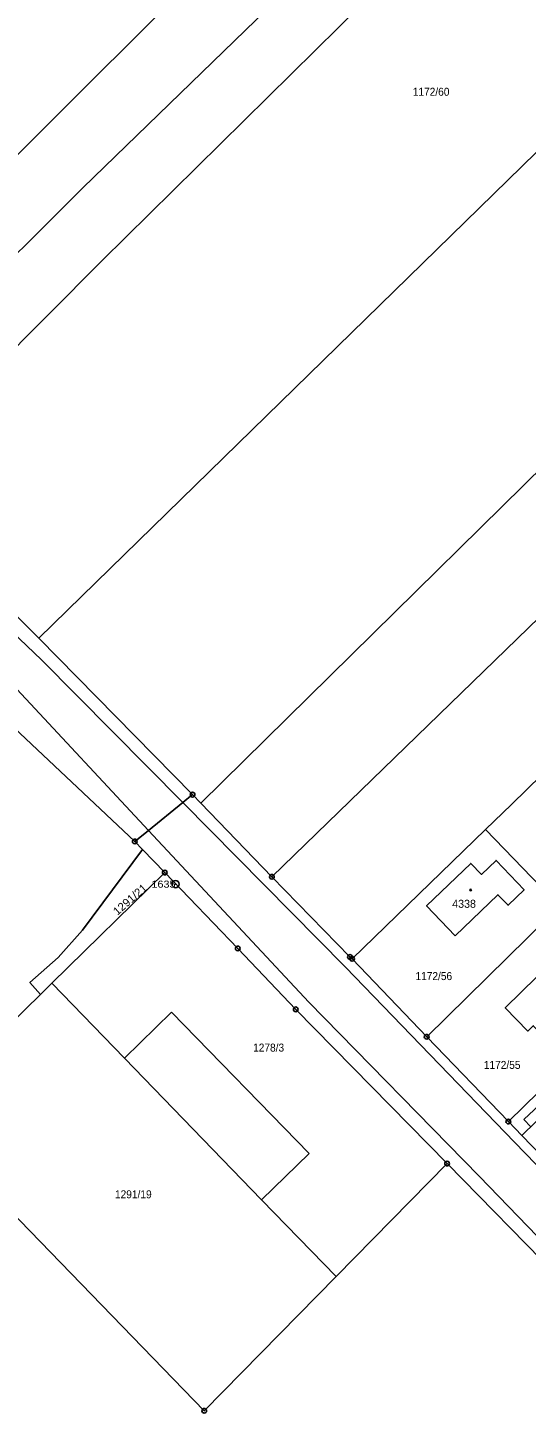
# Model space of a CAD drawing. Extents: x -679733 to -673243, y -1075091 to -1066557.
# Drawn here: x -677086.4 to -676980.4, y -1070344.2 to -1070049.2 of the extents above; entities that cross this region are included whole.
import ezdxf
from ezdxf.enums import TextEntityAlignment as Align

# ---------------------------------------------------------------- set-up
doc = ezdxf.new("R2010")
doc.units = 0
doc.header["$LTSCALE"] = 0.68
for name, color, linetype, lineweight in [('1', 7, 'Continuous', 25), ('13', 7, 'Continuous', 13), ('4', 7, 'Continuous', 13), ('5', 7, 'Continuous', 25), ('8', 7, 'Continuous', 25)]:
    doc.layers.add(name, color=color, linetype=linetype, lineweight=lineweight)
doc.layers.add('2', color=7, linetype='Continuous')

msp = doc.modelspace()

# ---------------------------------------------------------------- linework, layer by layer
at = {"layer": '1'}
for p, q in [((-677051.38, -1070212.15), (-677049.64, -1070213.96)), ((-677049.64, -1070213.96), (-677034.52, -1070229.61)), ((-677057.28, -1070228.72), (-677061.99, -1070223.82)), ((-677057.28, -1070228.72), (-677081.28, -1070252.19)), ((-676975.82, -1070238.35), (-677001.61, -1070263.61)), ((-677081.28, -1070252.19), (-677083.73, -1070254.59)), ((-676981.38, -1070284.6), (-676984.25, -1070281.62)), ((-676997.26, -1070290.55), (-676948.72, -1070340.1))]:
    msp.add_line(p, q, dxfattribs=at)
for points in [[(-677138.03, -1070125.49), (-677045.19, -1070032.83), (-676909.71, -1069901.01)], [(-676900.78, -1069914.71), (-677028.69, -1070038.61), (-677074.68, -1070083.2), (-677127.31, -1070135.62)], [(-677117.36, -1070145.58), (-677070.58, -1070098.62), (-676985.1, -1070014.28), (-676893.6, -1069925.74)], [(-677084.06, -1070178.91), (-676975.32, -1070072.74), (-676866.34, -1069966.23)], [(-677049.64, -1070213.96), (-676944.37, -1070110.41), (-676838.95, -1070006.92)], [(-677034.52, -1070229.61), (-676930.19, -1070128.45), (-676825.88, -1070027.14)], [(-677063.65, -1070222.09), (-677060.75, -1070219.74), (-677053.46, -1070213.84), (-677051.38, -1070212.15), (-677084.06, -1070178.91), (-677117.36, -1070145.58), (-677127.31, -1070135.62)], [(-677083.73, -1070254.59), (-677085.95, -1070252.08), (-677079.91, -1070246.74), (-677074.77, -1070240.96), (-677061.99, -1070223.82), (-677063.65, -1070222.09), (-677102.73, -1070185.37)], [(-676989.08, -1070219.56), (-676983.6, -1070214.24), (-676964.36, -1070195.48)], [(-676887.94, -1070193.42), (-676981.38, -1070284.6), (-676977.21, -1070288.93)], [(-677034.52, -1070229.61), (-677017.91, -1070246.63), (-677017.45, -1070247.02), (-676989.08, -1070219.56)], [(-676989.08, -1070219.56), (-676973.32, -1070235.9), (-676970.82, -1070233.45), (-676953.42, -1070251.51)], [(-676997.26, -1070290.55), (-677029.45, -1070257.77), (-677041.78, -1070244.84), (-677057.28, -1070228.72)], [(-676931.24, -1070229.85), (-676953.42, -1070251.51), (-676958.42, -1070256.4), (-676984.25, -1070281.62)], [(-676984.25, -1070281.62), (-677001.61, -1070263.61), (-677017.45, -1070247.02)], [(-677081.28, -1070252.19), (-677065.84, -1070268.14), (-677036.71, -1070298.22), (-677020.87, -1070314.57), (-676997.26, -1070290.55)], [(-677105.59, -1070284.62), (-677109.98, -1070280.26), (-677083.73, -1070254.59)], [(-677105.59, -1070284.62), (-677048.88, -1070343.07), (-677020.87, -1070314.57)]]:
    msp.add_lwpolyline(points, dxfattribs=at)
for points in [[(-676995.57, -1070242.13), (-677001.63, -1070235.75), (-676992.24, -1070226.75), (-676989.97, -1070229.11), (-676986.86, -1070226.14), (-676980.89, -1070232.35), (-676984.32, -1070235.65), (-676986.48, -1070233.42)], [(-676974.87, -1070247.57), (-676971.64, -1070250.89), (-676972.38, -1070251.67), (-676967.54, -1070256.56), (-676975.68, -1070264.6), (-676978.94, -1070261.27), (-676980.09, -1070262.39), (-676984.92, -1070257.45)]]:
    msp.add_lwpolyline(points, close=True, dxfattribs=at)
at = {"layer": '13'}
msp.add_lwpolyline([(-676971.21, -1070272.07), (-676980.95, -1070281.17), (-676979.48, -1070282.75)], dxfattribs=at)
at = {"layer": '4'}
for p, q in [((-677136.32, -1070133.17), (-677083.49, -1070183.5)), ((-677083.49, -1070183.5), (-677053.46, -1070213.84)), ((-677088.75, -1070189.77), (-677060.75, -1070219.74)), ((-677053.46, -1070213.84), (-677018.87, -1070248.79)), ((-677060.75, -1070219.74), (-677026.63, -1070256.27)), ((-677018.87, -1070248.79), (-676982.97, -1070285.98)), ((-677026.63, -1070256.27), (-676990.46, -1070293.21)), ((-677065.84, -1070268.14), (-677055.85, -1070258.37)), ((-677055.85, -1070258.37), (-677026.59, -1070288.4)), ((-676982.97, -1070285.98), (-676931.69, -1070338.97)), ((-677026.59, -1070288.4), (-677036.71, -1070298.22)), ((-676941.21, -1070344.23), (-676990.46, -1070293.21))]:
    msp.add_line(p, q, dxfattribs=at)
at = {"layer": '5'}
msp.add_circle((-676992.2468, -1070232.3992), 0.175, dxfattribs=at)
at = {"layer": '8'}
for centre, radius in [((-677051.38, -1070212.1499), 0.5), ((-677051.38, -1070212.1499), 0.0303), ((-677063.65, -1070222.0899), 0.5), ((-677063.65, -1070222.0899), 0.0303), ((-677057.28, -1070228.7199), 0.5), ((-677057.28, -1070228.7199), 0.0303), ((-677054.99, -1070231.1698), 0.75), ((-677054.99, -1070231.1698), 0.03), ((-677034.52, -1070229.6099), 0.5), ((-677034.52, -1070229.6099), 0.0303), ((-677041.78, -1070244.8399), 0.5), ((-677041.78, -1070244.8399), 0.0303), ((-677017.91, -1070246.6299), 0.5), ((-677017.45, -1070247.0199), 0.5), ((-677017.91, -1070246.6299), 0.0303), ((-677017.45, -1070247.0199), 0.0303), ((-677029.45, -1070257.7699), 0.5), ((-677029.45, -1070257.7699), 0.0303), ((-677001.61, -1070263.6099), 0.5), ((-677001.61, -1070263.6099), 0.0303), ((-676984.25, -1070281.6199), 0.5), ((-676984.25, -1070281.6199), 0.0303), ((-676997.26, -1070290.5499), 0.5), ((-676997.26, -1070290.5499), 0.0303), ((-677048.88, -1070343.0699), 0.5), ((-677048.88, -1070343.0699), 0.0303)]:
    msp.add_circle(centre, radius, dxfattribs=at)

# ---------------------------------------------------------------- texts
at = {"layer": '2', "width": 0.95}
for s, p in [('1172/60', (-677004.57, -1070063.64)), ('1172/56', (-677004, -1070251.55)), ('1278/3', (-677038.51, -1070266.749)), ('1172/55', (-676989.47, -1070270.43)), ('1291/19', (-677067.87, -1070297.92))]:
    msp.add_text(s, height=1.7, dxfattribs=at).set_placement(p)
at = {"layer": '2', "width": 1.05}
msp.add_text('1291/21', height=1.7, rotation=41, dxfattribs=at).set_placement((-677067.372, -1070237.901))
at = {"layer": '2'}
msp.add_text('4338', height=1.7, dxfattribs=at).set_placement((-676996.19, -1070236.19))
at = {"layer": '8', "width": 1.15}
msp.add_text('1635', height=1.5, dxfattribs=at).set_placement((-677054.989, -1070231.919), align=Align.RIGHT)

doc.saveas('drawing.dxf')
